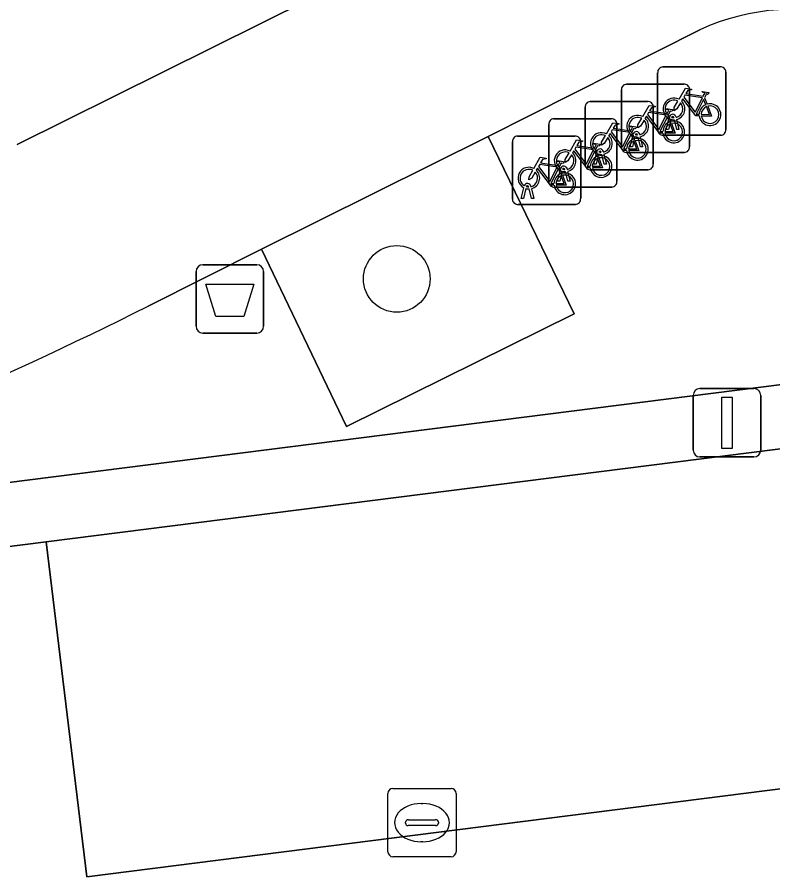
# Model space of a CAD drawing. Extents: x 159371 to 159986, y 382987 to 383597.
# Drawn here: x 159698.72 to 159709.79, y 383574.52 to 383587.11 of the extents above; entities that cross this region are included whole.
import ezdxf

# ---------------------------------------------------------------- set-up
doc = ezdxf.new("R2010")
doc.units = 0
for name, color, linetype in [('IMGEO_Afvalbak', 7, 'Continuous'), ('IMGEO_Boom', 7, 'Continuous'), ('IMGEO_Fietsenrek', 7, 'Continuous'), ('IMGEO_Groenvoorziening', 7, 'Continuous'), ('IMGEO_Haag', 7, 'Continuous'), ('IMGEO_Kolk', 7, 'Continuous'), ('IMGEO_Lichtmast', 7, 'Continuous'), ('IMGEO_Parkeervlak_open', 7, 'Continuous'), ('IMGEO_Rijbaan_lokaal_open', 7, 'Continuous'), ('IMGEO_Voetpad_open', 7, 'Continuous')]:
    doc.layers.add(name, color=color, linetype=linetype)

msp = doc.modelspace()

# ---------------------------------------------------------------- linework, layer by layer
at = {"layer": 'IMGEO_Afvalbak'}
for p, q in [((159701.437, 383583.487), (159702.227, 383583.487)), ((159702.227, 383583.487), (159701.437, 383583.487)), ((159701.337, 383582.587), (159701.337, 383583.387)), ((159701.337, 383583.387), (159701.337, 383582.587)), ((159702.327, 383583.387), (159702.327, 383582.587)), ((159702.327, 383582.587), (159702.327, 383583.387)), ((159702.227, 383582.487), (159701.437, 383582.487)), ((159701.437, 383582.487), (159702.227, 383582.487))]:
    msp.add_line(p, q, dxfattribs=at)
msp.add_lwpolyline([(159701.48, 383583.201), (159702.184, 383583.201), (159702.035, 383582.731), (159701.629, 383582.731), (159701.48, 383583.201)], dxfattribs=at)
for centre, start, end in [((159701.437, 383583.387), 90, 180), ((159701.437, 383583.387), 90, 180), ((159702.227, 383583.387), 0, 90), ((159702.227, 383583.387), 360, 90), ((159701.437, 383582.587), 180, 270), ((159701.437, 383582.587), 180, 270), ((159702.227, 383582.587), 270, 0), ((159702.227, 383582.587), 270, 0)]:
    msp.add_arc(centre, 0.1, start, end, dxfattribs=at)
at = {"layer": 'IMGEO_Boom'}
msp.add_circle((159704.278, 383583.28), 0.489, dxfattribs=at)
at = {"layer": 'IMGEO_Fietsenrek'}
for p, q in [((159708.176, 383586.386), (159709.017, 383586.386)), ((159709.017, 383586.386), (159708.176, 383586.386)), ((159708.101, 383585.461), (159708.101, 383586.302)), ((159708.101, 383586.302), (159708.101, 383585.461)), ((159709.101, 383586.311), (159709.101, 383585.47)), ((159709.101, 383585.47), (159709.101, 383586.311)), ((159707.644, 383586.133), (159708.485, 383586.133)), ((159708.485, 383586.133), (159707.644, 383586.133)), ((159707.569, 383585.208), (159707.569, 383586.049)), ((159707.569, 383586.049), (159707.569, 383585.208)), ((159708.569, 383586.058), (159708.569, 383585.217)), ((159708.569, 383585.217), (159708.569, 383586.058)), ((159707.112, 383585.879), (159707.953, 383585.879)), ((159707.953, 383585.879), (159707.112, 383585.879)), ((159708.788, 383585.935), (159708.824, 383585.84)), ((159707.037, 383584.954), (159707.037, 383585.795)), ((159707.037, 383585.795), (159707.037, 383584.954)), ((159708.037, 383585.804), (159708.037, 383584.963)), ((159708.037, 383584.963), (159708.037, 383585.804)), ((159706.58, 383585.626), (159707.421, 383585.626)), ((159707.421, 383585.626), (159706.58, 383585.626)), ((159708.228, 383585.47), (159708.267, 383585.63)), ((159708.256, 383585.682), (159708.292, 383585.587)), ((159708.297, 383585.618), (159708.262, 383585.47)), ((159708.339, 383585.642), (159708.338, 383585.646)), ((159708.38, 383585.47), (159708.346, 383585.612)), ((159708.37, 383585.653), (159708.371, 383585.646)), ((159708.378, 383585.616), (159708.413, 383585.47)), ((159706.505, 383584.701), (159706.505, 383585.542)), ((159706.505, 383585.542), (159706.505, 383584.701)), ((159707.505, 383585.551), (159707.505, 383584.71)), ((159707.505, 383584.71), (159707.505, 383585.551)), ((159706.048, 383585.372), (159706.889, 383585.372)), ((159706.889, 383585.372), (159706.048, 383585.372)), ((159707.696, 383585.217), (159707.735, 383585.377)), ((159707.724, 383585.428), (159707.76, 383585.333)), ((159707.765, 383585.365), (159707.73, 383585.217)), ((159707.807, 383585.389), (159707.806, 383585.393)), ((159707.848, 383585.217), (159707.814, 383585.359)), ((159707.838, 383585.4), (159707.839, 383585.393)), ((159707.846, 383585.363), (159707.881, 383585.217)), ((159709.026, 383585.386), (159708.185, 383585.386)), ((159708.185, 383585.386), (159709.026, 383585.386)), ((159708.262, 383585.47), (159708.228, 383585.47)), ((159708.413, 383585.47), (159708.38, 383585.47)), ((159705.973, 383584.447), (159705.973, 383585.288)), ((159705.973, 383585.288), (159705.973, 383584.447)), ((159706.973, 383585.297), (159706.973, 383584.456)), ((159706.973, 383584.456), (159706.973, 383585.297)), ((159707.164, 383584.963), (159707.203, 383585.123)), ((159707.192, 383585.175), (159707.228, 383585.08)), ((159707.233, 383585.111), (159707.198, 383584.963)), ((159707.275, 383585.135), (159707.274, 383585.139)), ((159707.306, 383585.146), (159707.307, 383585.139)), ((159707.314, 383585.109), (159707.349, 383584.963)), ((159708.494, 383585.133), (159707.653, 383585.133)), ((159707.653, 383585.133), (159708.494, 383585.133)), ((159707.73, 383585.217), (159707.696, 383585.217)), ((159707.881, 383585.217), (159707.848, 383585.217)), ((159707.316, 383584.963), (159707.282, 383585.105)), ((159706.632, 383584.71), (159706.671, 383584.87)), ((159706.66, 383584.921), (159706.696, 383584.826)), ((159706.701, 383584.858), (159706.666, 383584.71)), ((159706.743, 383584.882), (159706.742, 383584.886)), ((159706.774, 383584.893), (159706.775, 383584.886)), ((159706.782, 383584.856), (159706.817, 383584.71)), ((159707.962, 383584.879), (159707.121, 383584.879)), ((159707.121, 383584.879), (159707.962, 383584.879)), ((159707.198, 383584.963), (159707.164, 383584.963)), ((159707.349, 383584.963), (159707.316, 383584.963)), ((159706.784, 383584.71), (159706.75, 383584.852)), ((159706.1, 383584.456), (159706.139, 383584.616)), ((159706.169, 383584.604), (159706.134, 383584.456)), ((159706.211, 383584.628), (159706.21, 383584.632)), ((159706.242, 383584.639), (159706.243, 383584.632)), ((159707.43, 383584.626), (159706.589, 383584.626)), ((159706.589, 383584.626), (159707.43, 383584.626)), ((159706.666, 383584.71), (159706.632, 383584.71)), ((159706.817, 383584.71), (159706.784, 383584.71)), ((159706.252, 383584.456), (159706.218, 383584.598)), ((159706.25, 383584.602), (159706.285, 383584.456)), ((159706.898, 383584.372), (159706.057, 383584.372)), ((159706.057, 383584.372), (159706.898, 383584.372)), ((159706.134, 383584.456), (159706.1, 383584.456)), ((159706.285, 383584.456), (159706.252, 383584.456))]:
    msp.add_line(p, q, dxfattribs=at)
for points in [[(159708.414, 383585.912), (159708.509, 383586.076), (159708.595, 383586.062), (159708.597, 383586.053), (159708.541, 383586.042), (159708.514, 383585.997), (159708.77, 383585.956)], [(159708.77, 383585.956), (159708.795, 383586.005), (159708.789, 383586.009), (159708.766, 383586.013), (159708.754, 383586.02), (159708.753, 383586.023), (159708.755, 383586.028), (159708.85, 383586.013), (159708.852, 383586.003), (159708.842, 383585.99), (159708.83, 383585.984), (159708.816, 383585.99), (159708.788, 383585.935)], [(159708.435, 383585.86), (159708.383, 383585.77), (159708.343, 383585.745), (159708.344, 383585.792), (159708.399, 383585.886)], [(159708.71, 383585.668), (159708.66, 383585.668), (159708.469, 383585.919), (159708.45, 383585.887)], [(159708.757, 383585.931), (159708.5, 383585.972), (159708.483, 383585.943), (159708.65, 383585.723), (159708.757, 383585.931)], [(159708.805, 383585.833), (159708.775, 383585.91), (159708.666, 383585.692), (159708.709, 383585.692)], [(159707.882, 383585.659), (159707.977, 383585.823), (159708.063, 383585.809), (159708.065, 383585.8), (159708.009, 383585.789), (159707.982, 383585.744), (159708.238, 383585.703)], [(159708.238, 383585.703), (159708.263, 383585.752), (159708.257, 383585.756), (159708.234, 383585.76), (159708.222, 383585.767), (159708.221, 383585.77), (159708.223, 383585.775), (159708.318, 383585.76), (159708.32, 383585.75), (159708.31, 383585.737), (159708.298, 383585.731), (159708.284, 383585.737), (159708.256, 383585.682)], [(159708.739, 383585.692), (159708.859, 383585.691), (159708.815, 383585.805)], [(159708.835, 383585.812), (159708.89, 383585.667), (159708.74, 383585.667)], [(159707.903, 383585.607), (159707.851, 383585.517), (159707.811, 383585.492), (159707.812, 383585.539), (159707.867, 383585.633)], [(159708.178, 383585.415), (159708.128, 383585.415), (159707.937, 383585.666), (159707.918, 383585.634)], [(159708.225, 383585.678), (159707.968, 383585.719), (159707.951, 383585.69), (159708.118, 383585.47), (159708.225, 383585.678)], [(159708.273, 383585.58), (159708.243, 383585.657), (159708.134, 383585.439), (159708.177, 383585.439)], [(159707.35, 383585.405), (159707.445, 383585.569), (159707.531, 383585.555), (159707.533, 383585.546), (159707.477, 383585.535), (159707.45, 383585.49), (159707.706, 383585.449)], [(159707.706, 383585.449), (159707.731, 383585.498), (159707.725, 383585.502), (159707.702, 383585.506), (159707.69, 383585.513), (159707.689, 383585.516), (159707.691, 383585.521), (159707.786, 383585.506), (159707.788, 383585.496), (159707.778, 383585.483), (159707.766, 383585.477), (159707.752, 383585.483), (159707.724, 383585.428)], [(159708.207, 383585.439), (159708.327, 383585.438), (159708.283, 383585.552)], [(159708.303, 383585.559), (159708.358, 383585.414), (159708.208, 383585.414)], [(159707.371, 383585.353), (159707.319, 383585.263), (159707.279, 383585.238), (159707.28, 383585.285), (159707.335, 383585.379)], [(159707.646, 383585.161), (159707.596, 383585.161), (159707.405, 383585.412), (159707.386, 383585.38)], [(159707.693, 383585.424), (159707.436, 383585.465), (159707.419, 383585.436), (159707.586, 383585.216), (159707.693, 383585.424)], [(159707.741, 383585.326), (159707.711, 383585.403), (159707.602, 383585.185), (159707.645, 383585.185)], [(159706.818, 383585.152), (159706.913, 383585.316), (159706.999, 383585.302), (159707.001, 383585.293), (159706.945, 383585.282), (159706.918, 383585.237), (159707.174, 383585.196)], [(159707.174, 383585.196), (159707.199, 383585.245), (159707.193, 383585.249), (159707.17, 383585.253), (159707.158, 383585.26), (159707.157, 383585.263), (159707.159, 383585.268), (159707.254, 383585.253), (159707.256, 383585.243), (159707.246, 383585.23), (159707.234, 383585.224), (159707.22, 383585.23), (159707.192, 383585.175)], [(159707.675, 383585.185), (159707.795, 383585.184), (159707.751, 383585.298)], [(159707.771, 383585.305), (159707.826, 383585.16), (159707.676, 383585.16)], [(159706.839, 383585.1), (159706.787, 383585.01), (159706.747, 383584.985), (159706.748, 383585.032), (159706.803, 383585.126)], [(159707.114, 383584.908), (159707.064, 383584.908), (159706.873, 383585.159), (159706.854, 383585.127)], [(159707.161, 383585.171), (159706.904, 383585.212), (159706.887, 383585.183), (159707.054, 383584.963), (159707.161, 383585.171)], [(159707.209, 383585.073), (159707.179, 383585.15), (159707.07, 383584.932), (159707.113, 383584.932)], [(159706.286, 383584.898), (159706.381, 383585.062), (159706.467, 383585.048), (159706.469, 383585.039), (159706.413, 383585.028), (159706.386, 383584.983), (159706.642, 383584.942)], [(159706.642, 383584.942), (159706.667, 383584.991), (159706.661, 383584.995), (159706.638, 383584.999), (159706.626, 383585.006), (159706.625, 383585.009), (159706.627, 383585.014), (159706.722, 383584.999), (159706.724, 383584.989), (159706.714, 383584.976), (159706.702, 383584.97), (159706.688, 383584.976), (159706.66, 383584.921)], [(159707.143, 383584.932), (159707.263, 383584.931), (159707.219, 383585.045)], [(159707.239, 383585.052), (159707.294, 383584.907), (159707.144, 383584.907)], [(159706.307, 383584.846), (159706.255, 383584.756), (159706.215, 383584.731), (159706.216, 383584.778), (159706.271, 383584.872)], [(159706.582, 383584.654), (159706.532, 383584.654), (159706.341, 383584.905), (159706.322, 383584.873)], [(159706.629, 383584.917), (159706.372, 383584.958), (159706.355, 383584.929), (159706.522, 383584.709), (159706.629, 383584.917)], [(159706.677, 383584.819), (159706.647, 383584.896), (159706.538, 383584.678), (159706.581, 383584.678)], [(159706.611, 383584.678), (159706.731, 383584.677), (159706.687, 383584.791)], [(159706.707, 383584.798), (159706.762, 383584.653), (159706.612, 383584.653)]]:
    msp.add_lwpolyline(points, dxfattribs=at)
for centre, radius, start, end in [((159708.179, 383586.308), 0.0779, 92.4484, 184.2845), ((159708.179, 383586.308), 0.0779, 92.4484, 184.2845), ((159709.023, 383586.308), 0.0779, 2.4484, 94.2845), ((159709.023, 383586.308), 0.0779, 2.4484, 94.2845), ((159707.647, 383586.055), 0.0779, 92.4484, 184.2845), ((159707.647, 383586.055), 0.0779, 92.4484, 184.2845), ((159708.491, 383586.055), 0.0779, 2.4484, 94.2845), ((159708.491, 383586.055), 0.0779, 2.4484, 94.2845), ((159707.115, 383585.801), 0.0779, 92.4484, 184.2845), ((159707.115, 383585.801), 0.0779, 92.4484, 184.2845), ((159707.959, 383585.801), 0.0779, 2.4484, 94.2845), ((159707.959, 383585.801), 0.0779, 2.4484, 94.2845), ((159708.341, 383585.771), 0.159, 62.6766, 242.1369), ((159708.341, 383585.771), 0.129, 63.3192, 238.903), ((159708.341, 383585.771), 0.159, 283.5766, 46.6042), ((159708.341, 383585.771), 0.129, 283.6043, 43.4302), ((159708.868, 383585.687), 0.159, 113.3408, 178.3217), ((159708.868, 383585.687), 0.159, 187.0065, 105.7708), ((159708.868, 383585.687), 0.129, 113.923, 177.9556), ((159708.868, 383585.687), 0.129, 188.6715, 104.5883), ((159706.583, 383585.548), 0.0779, 92.4484, 184.2845), ((159706.583, 383585.548), 0.0779, 92.4484, 184.2845), ((159707.427, 383585.548), 0.0779, 2.4484, 94.2845), ((159707.427, 383585.548), 0.0779, 2.4484, 94.2845), ((159707.809, 383585.518), 0.159, 62.6766, 242.1369), ((159707.809, 383585.518), 0.129, 63.3192, 238.903), ((159707.809, 383585.518), 0.159, 283.5766, 46.6042), ((159708.321, 383585.642), 0.0499, 12.8025, 158.6934), ((159708.341, 383585.771), 0.159, 253.9967, 271.7867), ((159708.321, 383585.642), 0.0174, 12.8025, 163.4502), ((159708.341, 383585.771), 0.129, 253.415, 269.0204), ((159707.809, 383585.518), 0.129, 283.6043, 43.4302), ((159708.336, 383585.434), 0.159, 113.3408, 178.3217), ((159708.336, 383585.434), 0.159, 187.0065, 105.7708), ((159708.336, 383585.434), 0.129, 113.923, 177.9556), ((159708.336, 383585.434), 0.129, 188.6715, 104.5883), ((159706.051, 383585.294), 0.0779, 92.4484, 184.2845), ((159706.051, 383585.294), 0.0779, 92.4484, 184.2845), ((159706.895, 383585.294), 0.0779, 2.4484, 94.2845), ((159706.895, 383585.294), 0.0779, 2.4484, 94.2845), ((159707.277, 383585.264), 0.159, 62.6766, 242.1369), ((159707.277, 383585.264), 0.129, 63.3192, 238.903), ((159707.277, 383585.264), 0.159, 283.5766, 46.6042), ((159707.789, 383585.389), 0.0499, 12.8025, 158.6934), ((159707.809, 383585.518), 0.159, 253.9967, 271.7867), ((159707.789, 383585.389), 0.0174, 12.8025, 163.4502), ((159707.809, 383585.518), 0.129, 253.415, 269.0204), ((159708.179, 383585.464), 0.0779, 182.4484, 274.2845), ((159708.179, 383585.464), 0.0779, 182.4484, 274.2845), ((159709.023, 383585.464), 0.0779, 272.4484, 4.2845), ((159709.023, 383585.464), 0.0779, 272.4484, 4.2845), ((159707.277, 383585.264), 0.129, 283.6043, 43.4302), ((159707.804, 383585.18), 0.159, 113.3408, 178.3217), ((159707.804, 383585.18), 0.159, 187.0065, 105.7708), ((159707.804, 383585.18), 0.129, 113.923, 177.9556), ((159707.804, 383585.18), 0.129, 188.6715, 104.5883), ((159706.745, 383585.011), 0.159, 62.6766, 242.1369), ((159706.745, 383585.011), 0.129, 63.3192, 238.903), ((159706.745, 383585.011), 0.159, 283.5766, 46.6042), ((159707.257, 383585.135), 0.0499, 12.8025, 158.6934), ((159707.277, 383585.264), 0.159, 253.9967, 271.7867), ((159707.257, 383585.135), 0.0174, 12.8025, 163.4502), ((159707.277, 383585.264), 0.129, 253.415, 269.0204), ((159707.647, 383585.211), 0.0779, 182.4484, 274.2845), ((159707.647, 383585.211), 0.0779, 182.4484, 274.2845), ((159708.491, 383585.211), 0.0779, 272.4484, 4.2845), ((159708.491, 383585.211), 0.0779, 272.4484, 4.2845), ((159706.745, 383585.011), 0.129, 283.6043, 43.4302), ((159707.272, 383584.927), 0.159, 113.3408, 178.3217), ((159707.272, 383584.927), 0.159, 187.0065, 105.7708), ((159707.272, 383584.927), 0.129, 113.923, 177.9556), ((159707.272, 383584.927), 0.129, 188.6715, 104.5883), ((159706.213, 383584.757), 0.159, 62.6766, 242.1369), ((159706.213, 383584.757), 0.129, 63.3192, 238.903), ((159706.213, 383584.757), 0.159, 283.5766, 46.6042), ((159706.725, 383584.882), 0.0499, 12.8025, 158.6934), ((159706.745, 383585.011), 0.159, 253.9967, 271.7867), ((159706.725, 383584.882), 0.0174, 12.8025, 163.4502), ((159706.745, 383585.011), 0.129, 253.415, 269.0204), ((159707.115, 383584.957), 0.0779, 182.4484, 274.2845), ((159707.115, 383584.957), 0.0779, 182.4484, 274.2845), ((159707.959, 383584.957), 0.0779, 272.4484, 4.2845), ((159707.959, 383584.957), 0.0779, 272.4484, 4.2845), ((159706.213, 383584.757), 0.129, 283.6043, 43.4302), ((159706.74, 383584.673), 0.159, 113.3408, 178.3217), ((159706.74, 383584.673), 0.159, 187.0065, 105.7708), ((159706.74, 383584.673), 0.129, 113.923, 177.9556), ((159706.74, 383584.673), 0.129, 188.6715, 104.5883), ((159706.193, 383584.628), 0.0499, 12.8025, 158.6934), ((159706.213, 383584.757), 0.159, 253.9967, 271.7867), ((159706.193, 383584.628), 0.0174, 12.8025, 163.4502), ((159706.213, 383584.757), 0.129, 253.415, 269.0204), ((159706.583, 383584.704), 0.0779, 182.4484, 274.2845), ((159706.583, 383584.704), 0.0779, 182.4484, 274.2845), ((159707.427, 383584.704), 0.0779, 272.4484, 4.2845), ((159707.427, 383584.704), 0.0779, 272.4484, 4.2845), ((159706.051, 383584.45), 0.0779, 182.4484, 274.2845), ((159706.051, 383584.45), 0.0779, 182.4484, 274.2845), ((159706.895, 383584.45), 0.0779, 272.4484, 4.2845), ((159706.895, 383584.45), 0.0779, 272.4484, 4.2845)]:
    msp.add_arc(centre, radius, start, end, dxfattribs=at)
at = {"layer": 'IMGEO_Groenvoorziening'}
for points in [[(159705.615, 383585.369), (159702.296, 383583.714), (159703.542, 383581.115), (159706.876, 383582.767)], [(159715.51, 383582.439), (159693.349, 383579.632), (159694.512, 383578.841), (159699.139, 383579.427), (159716.456, 383581.619)]]:
    msp.add_lwpolyline(points, close=True, dxfattribs=at)
at = {"layer": 'IMGEO_Haag'}
msp.add_lwpolyline([(159715.51, 383582.439), (159693.349, 383579.632), (159694.512, 383578.841), (159699.139, 383579.427), (159716.456, 383581.619)], close=True, dxfattribs=at)
at = {"layer": 'IMGEO_Kolk'}
for p, q in [((159704.222, 383575.813), (159705.074, 383575.813)), ((159704.147, 383574.887), (159704.147, 383575.739)), ((159705.148, 383575.739), (159705.148, 383574.887)), ((159704.635, 383575.593), (159704.66, 383575.593)), ((159704.406, 383575.307), (159704.406, 383575.319)), ((159704.449, 383575.356), (159704.847, 383575.356)), ((159704.89, 383575.319), (159704.89, 383575.307)), ((159704.844, 383575.27), (159704.446, 383575.27)), ((159704.658, 383575.033), (159704.633, 383575.033)), ((159705.074, 383574.813), (159704.222, 383574.813))]:
    msp.add_line(p, q, dxfattribs=at)
for points in [[(159704.222, 383575.813), (159705.074, 383575.813)], [(159704.147, 383574.887), (159704.147, 383575.739)], [(159705.148, 383575.739), (159705.148, 383574.887)], [(159705.074, 383574.813), (159704.222, 383574.813)]]:
    msp.add_lwpolyline(points, dxfattribs=at)
for centre, radius, start, end in [((159704.224, 383575.737), 0.0765, 91.552, 178.448), ((159704.224, 383575.737), 0.0765, 91.552, 178.448), ((159705.072, 383575.737), 0.0765, 1.552, 88.448), ((159705.072, 383575.737), 0.0765, 1.552, 88.448), ((159704.446, 383575.316), 0.0403, 85.8775, 175.7526), ((159704.443, 383575.306), 0.0366, 178.938, 274.7102), ((159704.847, 383575.313), 0.043, 264.8664, 352.4533), ((159704.851, 383575.318), 0.0386, 1.7309, 96.639), ((159704.224, 383574.889), 0.0765, 181.552, 268.448), ((159704.224, 383574.889), 0.0765, 181.552, 268.448), ((159705.072, 383574.889), 0.0765, 271.552, 358.448), ((159705.072, 383574.889), 0.0765, 271.552, 358.448)]:
    msp.add_arc(centre, radius, start, end, dxfattribs=at)
for centre, major_axis, ratio, start_param, end_param in [((159704.634, 383575.313), (-0.387, 0.002), 0.722429, 4.712389, 7.853982), ((159704.659, 383575.313), (-0.39, 0.002), 0.717154, 1.570796, 4.712389)]:
    msp.add_ellipse(centre, major_axis=major_axis, ratio=ratio, start_param=start_param, end_param=end_param, dxfattribs=at)
at = {"layer": 'IMGEO_Lichtmast'}
for p, q in [((159708.721, 383581.672), (159709.511, 383581.672)), ((159709.511, 383581.672), (159708.721, 383581.672)), ((159708.621, 383580.772), (159708.621, 383581.572)), ((159708.621, 383581.572), (159708.621, 383580.772)), ((159709.611, 383581.572), (159709.611, 383580.772)), ((159709.611, 383580.772), (159709.611, 383581.572)), ((159709.511, 383580.672), (159708.721, 383580.672)), ((159708.721, 383580.672), (159709.511, 383580.672))]:
    msp.add_line(p, q, dxfattribs=at)
msp.add_lwpolyline([(159709.041, 383581.547), (159709.191, 383581.547), (159709.191, 383580.797), (159709.041, 383580.797), (159709.041, 383581.547)], dxfattribs=at)
for centre, start, end in [((159708.721, 383581.572), 90, 180), ((159708.721, 383581.572), 90, 180), ((159709.511, 383581.572), 0, 90), ((159709.511, 383581.572), 360, 90), ((159708.721, 383580.772), 180, 270), ((159708.721, 383580.772), 180, 270), ((159709.511, 383580.772), 270, 0), ((159709.511, 383580.772), 270, 0)]:
    msp.add_arc(centre, 0.1, start, end, dxfattribs=at)
at = {"layer": 'IMGEO_Parkeervlak_open'}
msp.add_lwpolyline([(159716.456, 383581.619), (159699.139, 383579.427), (159699.738, 383574.519), (159717.096, 383576.722)], close=True, dxfattribs=at)
at = {"layer": 'IMGEO_Rijbaan_lokaal_open'}
for points in [[(159698.716, 383585.248), (159707.293, 383589.513), (159707.478, 383589.632), (159717.847, 383594.663), (159715.609, 383596.852)], [(159708.719, 383586.931), (159705.615, 383585.369), (159706.876, 383582.767), (159703.542, 383581.115), (159702.296, 383583.714), (159700.637, 383582.88)], [(159716.456, 383581.619), (159717.096, 383576.722), (159699.738, 383574.519), (159699.139, 383579.427), (159694.512, 383578.841), (159693.349, 383579.632), (159715.51, 383582.439)]]:
    msp.add_lwpolyline(points, dxfattribs=at)
for centre, radius, start, end in [((159710.113, 383583.858), 3.375, 34.3692, 114.4074), ((159669.132, 383646.206), 70.73, 290.36086, 296.45082)]:
    msp.add_arc(centre, radius, start, end, dxfattribs=at)
at = {"layer": 'IMGEO_Voetpad_open'}
for points in [[(159707.293, 383589.513), (159698.716, 383585.248)], [(159700.637, 383582.88), (159702.296, 383583.714), (159705.615, 383585.369), (159708.719, 383586.931)]]:
    msp.add_lwpolyline(points, dxfattribs=at)
for centre, radius, start, end in [((159710.113, 383583.858), 3.375, 34.3692, 114.4074), ((159669.132, 383646.206), 70.73, 290.36086, 296.45082)]:
    msp.add_arc(centre, radius, start, end, dxfattribs=at)

doc.saveas('drawing.dxf')
